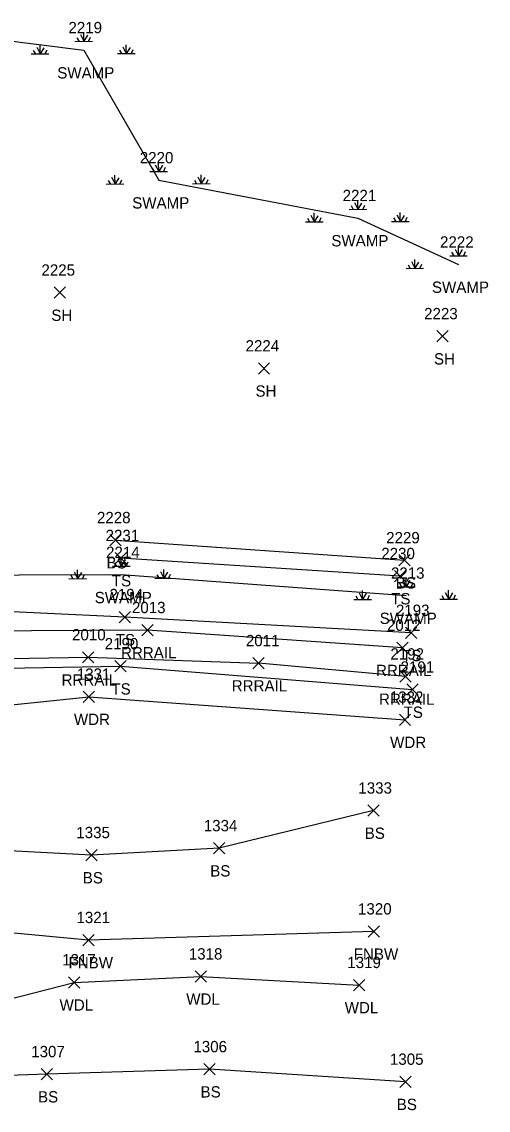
# Model space of a CAD drawing. Extents: x 1609623 to 1616187, y 756677 to 762826.
# Drawn here: x 1610852.9 to 1610935.5, y 761795.7 to 761988.2 of the extents above; entities that cross this region are included whole.
import ezdxf

# ---------------------------------------------------------------- set-up
doc = ezdxf.new("R2010")
doc.units = 0
for name, color, linetype in [('L_A', 7, 'Continuous'), ('L_I', 7, 'Continuous'), ('L_TIC', 7, 'Continuous'), ('LAWA', 7, 'Continuous'), ('LELB', 7, 'Continuous'), ('LFNC', 7, 'Continuous'), ('LWET', 7, 'Continuous'), ('R_A', 7, 'Continuous'), ('R_I', 7, 'Continuous'), ('R_TIC', 7, 'Continuous'), ('RR', 7, 'Continuous')]:
    doc.layers.add(name, color=color, linetype=linetype)

msp = doc.modelspace()

# ---------------------------------------------------------------- linework, layer by layer
at = {"layer": 'L_TIC'}
for points in [[(1610858.67, 761939.31), (1610860.67, 761941.31)], [(1610860.67, 761939.31), (1610858.67, 761941.31)], [(1610926.41, 761931.6), (1610928.41, 761933.6)], [(1610928.41, 761931.6), (1610926.41, 761933.6)], [(1610894.81, 761925.91), (1610896.81, 761927.91)], [(1610896.81, 761925.91), (1610894.81, 761927.91)], [(1610868.5, 761895.54), (1610870.5, 761897.54)], [(1610870.5, 761895.54), (1610868.5, 761897.54)], [(1610869.47, 761892.37), (1610871.47, 761894.37)], [(1610871.47, 761892.37), (1610869.47, 761894.37)], [(1610919.7, 761891.98), (1610921.7, 761893.98)], [(1610921.7, 761891.98), (1610919.7, 761893.98)], [(1610918.91, 761889.18), (1610920.91, 761891.18)], [(1610920.91, 761889.18), (1610918.91, 761891.18)], [(1610918.91, 761889.18), (1610920.91, 761891.18)], [(1610920.91, 761889.18), (1610918.91, 761891.18)], [(1610870.16, 761881.93), (1610872.16, 761883.93)], [(1610872.16, 761881.93), (1610870.16, 761883.93)], [(1610920.86, 761879.14), (1610922.86, 761881.14)], [(1610922.86, 761879.14), (1610920.86, 761881.14)], [(1610869.39, 761873.23), (1610871.39, 761875.23)], [(1610871.39, 761873.23), (1610869.39, 761875.23)], [(1610863.79, 761867.85), (1610865.79, 761869.85)], [(1610865.79, 761867.85), (1610863.79, 761869.85)], [(1610921.11, 761869.11), (1610923.11, 761871.11)], [(1610923.11, 761869.11), (1610921.11, 761871.11)], [(1610919.77, 761863.78), (1610921.77, 761865.78)], [(1610921.77, 761863.78), (1610919.77, 761865.78)], [(1610914.2, 761847.72), (1610916.2, 761849.72)], [(1610916.2, 761847.72), (1610914.2, 761849.72)], [(1610886.85, 761841.06), (1610888.85, 761843.06)], [(1610888.85, 761841.06), (1610886.85, 761843.06)], [(1610864.29, 761839.84), (1610866.29, 761841.84)], [(1610866.29, 761839.84), (1610864.29, 761841.84)], [(1610914.23, 761826.34), (1610916.23, 761828.34)], [(1610916.23, 761826.34), (1610914.23, 761828.34)], [(1610863.74, 761824.82), (1610865.74, 761826.82)], [(1610865.74, 761824.82), (1610863.74, 761826.82)], [(1610883.63, 761818.38), (1610885.63, 761820.38)], [(1610885.63, 761818.38), (1610883.63, 761820.38)], [(1610861.21, 761817.34), (1610863.21, 761819.34)], [(1610863.21, 761817.34), (1610861.21, 761819.34)], [(1610911.68, 761816.87), (1610913.68, 761818.87)], [(1610913.68, 761816.87), (1610911.68, 761818.87)], [(1610856.37, 761801.1), (1610858.37, 761803.1)], [(1610858.37, 761801.1), (1610856.37, 761803.1)], [(1610885.14, 761801.98), (1610887.14, 761803.98)], [(1610887.14, 761801.98), (1610885.14, 761803.98)], [(1610919.87, 761799.76), (1610921.87, 761801.76)], [(1610921.87, 761799.76), (1610919.87, 761801.76)]]:
    msp.add_lwpolyline(points, dxfattribs=at)
at = {"layer": 'LAWA'}
for points in [[(1610702.7, 761853.53), (1610726.11, 761855.98), (1610750.64, 761857.59), (1610801.13, 761860.13), (1610822.53, 761864.48), (1610864.79, 761868.85), (1610920.77, 761864.78)], [(1610709.51, 761824.05), (1610738.59, 761828.73), (1610790.87, 761826.81), (1610812.47, 761811.74), (1610836.11, 761811.63), (1610862.21, 761818.34), (1610884.63, 761819.38), (1610912.68, 761817.87)]]:
    msp.add_lwpolyline(points, dxfattribs=at)
at = {"layer": 'LELB'}
for points in [[(1610869.5, 761896.54), (1610920.7, 761892.98)], [(1610919.91, 761890.18), (1610870.47, 761893.37)], [(1610921.86, 761880.14), (1610871.16, 761882.93), (1610826.32, 761885.02), (1610800.07, 761882.65), (1610757.14, 761879.52), (1610719.53, 761874.58), (1610660.79, 761868.5), (1610632.31, 761866)], [(1610662.06, 761860.15), (1610713.82, 761865.37), (1610758.9, 761869.76), (1610806.76, 761872.59), (1610826.23, 761873.47), (1610870.39, 761874.23), (1610922.11, 761870.11)], [(1610915.2, 761848.72), (1610887.85, 761842.06), (1610865.29, 761840.84), (1610840.62, 761842.15), (1610818.45, 761850.99), (1610797.84, 761857.01), (1610749.75, 761852.65), (1610725.85, 761849.78), (1610702.07, 761846.65), (1610702.77, 761841.89), (1610714.72, 761833.92), (1610704.06, 761835.6)], [(1610920.87, 761800.76), (1610886.14, 761802.98), (1610857.37, 761802.1), (1610825.26, 761800.97), (1610801.46, 761804.41), (1610788.77, 761812.19), (1610746.46, 761814.55)]]:
    msp.add_lwpolyline(points, dxfattribs=at)
at = {"layer": 'LFNC'}
msp.add_lwpolyline([(1610915.23, 761827.34), (1610864.74, 761825.82), (1610837.65, 761828.34), (1610796.98, 761830.51), (1610747.32, 761831.63)], dxfattribs=at)
at = {"layer": 'LWET'}
for p, q in [((1610862.69, 761985.38), (1610863.08, 761984.73)), ((1610863.3, 761985.93), (1610863.91, 761984.75)), ((1610863.9, 761984.74), (1610863.89, 761986.32)), ((1610864.57, 761985.84), (1610863.91, 761984.75)), ((1610865.06, 761985.43), (1610864.77, 761984.75)), ((1610854.96, 761983.15), (1610855.35, 761982.51)), ((1610855.57, 761983.71), (1610856.18, 761982.53)), ((1610856.17, 761982.52), (1610856.16, 761984.1)), ((1610856.84, 761983.61), (1610856.18, 761982.53)), ((1610857.34, 761983.21), (1610857.04, 761982.53)), ((1610862.34, 761984.73), (1610865.47, 761984.75)), ((1610863.9, 761983.18), (1610863.9, 761983.18)), ((1610870.21, 761983.21), (1610870.6, 761982.57)), ((1610870.82, 761983.76), (1610871.42, 761982.59)), ((1610871.41, 761982.58), (1610871.4, 761984.16)), ((1610872.09, 761983.67), (1610871.42, 761982.59)), ((1610872.58, 761983.27), (1610872.29, 761982.59)), ((1610854.62, 761982.51), (1610857.74, 761982.53)), ((1610856.22, 761982.58), (1610856.18, 761982.58)), ((1610869.86, 761982.57), (1610872.99, 761982.59)), ((1610871.46, 761982.64), (1610871.42, 761982.64)), ((1610875.96, 761962.37), (1610876.35, 761961.73)), ((1610876.57, 761962.93), (1610877.17, 761961.75)), ((1610877.17, 761961.74), (1610877.16, 761963.32)), ((1610877.84, 761962.83), (1610877.17, 761961.75)), ((1610878.33, 761962.43), (1610878.04, 761961.75)), ((1610868.23, 761960.15), (1610868.62, 761959.51)), ((1610868.84, 761960.7), (1610869.45, 761959.53)), ((1610869.44, 761959.52), (1610869.43, 761961.1)), ((1610870.11, 761960.61), (1610869.45, 761959.53)), ((1610870.61, 761960.21), (1610870.31, 761959.53)), ((1610875.61, 761961.73), (1610878.74, 761961.75)), ((1610877.17, 761960.18), (1610877.17, 761960.18)), ((1610883.48, 761960.21), (1610883.87, 761959.57)), ((1610884.09, 761960.76), (1610884.69, 761959.58)), ((1610884.68, 761959.58), (1610884.67, 761961.16)), ((1610885.35, 761960.67), (1610884.69, 761959.58)), ((1610885.85, 761960.26), (1610885.56, 761959.58)), ((1610867.89, 761959.51), (1610871.01, 761959.53)), ((1610869.49, 761959.58), (1610869.45, 761959.58)), ((1610883.13, 761959.57), (1610886.26, 761959.58)), ((1610884.73, 761959.64), (1610884.69, 761959.64)), ((1610911.82, 761956.24), (1610912.43, 761955.06)), ((1610912.42, 761955.05), (1610912.41, 761956.63)), ((1610913.09, 761956.15), (1610912.43, 761955.06)), ((1610904.69, 761952.83), (1610904.68, 761954.41)), ((1610910.87, 761955.04), (1610913.99, 761955.06)), ((1610911.22, 761955.69), (1610911.6, 761955.04)), ((1610913.59, 761955.74), (1610913.29, 761955.06)), ((1610919.94, 761952.89), (1610919.93, 761954.47)), ((1610903.14, 761952.82), (1610906.26, 761952.84)), ((1610903.49, 761953.47), (1610903.87, 761952.82)), ((1610904.1, 761954.02), (1610904.7, 761952.84)), ((1610905.36, 761953.92), (1610904.7, 761952.84)), ((1610904.74, 761952.89), (1610904.7, 761952.89)), ((1610905.86, 761953.52), (1610905.57, 761952.84)), ((1610912.42, 761953.49), (1610912.42, 761953.49)), ((1610918.39, 761952.88), (1610921.51, 761952.9)), ((1610918.73, 761953.52), (1610919.12, 761952.88)), ((1610919.34, 761954.07), (1610919.95, 761952.9)), ((1610920.61, 761953.98), (1610919.95, 761952.9)), ((1610919.99, 761952.95), (1610919.95, 761952.95)), ((1610921.11, 761953.58), (1610920.81, 761952.9)), ((1610930.23, 761946.83), (1610930.22, 761948.41)), ((1610928.68, 761946.82), (1610931.8, 761946.84)), ((1610929.02, 761947.47), (1610929.41, 761946.82)), ((1610929.63, 761948.02), (1610930.24, 761946.84)), ((1610930.9, 761947.93), (1610930.24, 761946.84)), ((1610931.4, 761947.52), (1610931.1, 761946.84)), ((1610920.95, 761944.6), (1610924.07, 761944.62)), ((1610921.3, 761945.25), (1610921.68, 761944.6)), ((1610921.9, 761945.8), (1610922.51, 761944.62)), ((1610922.5, 761944.61), (1610922.49, 761946.19)), ((1610923.17, 761945.7), (1610922.51, 761944.62)), ((1610922.55, 761944.67), (1610922.51, 761944.67)), ((1610923.67, 761945.3), (1610923.37, 761944.62)), ((1610930.23, 761945.27), (1610930.23, 761945.27)), ((1610869.34, 761892.59), (1610869.72, 761891.95)), ((1610869.94, 761893.14), (1610870.55, 761891.96)), ((1610870.54, 761891.95), (1610870.53, 761893.53)), ((1610871.21, 761893.05), (1610870.55, 761891.96)), ((1610871.71, 761892.64), (1610871.41, 761891.96)), ((1610862.21, 761890.92), (1610862.82, 761889.74)), ((1610862.81, 761889.73), (1610862.8, 761891.31)), ((1610863.48, 761890.83), (1610862.82, 761889.74)), ((1610868.99, 761891.95), (1610872.11, 761891.96)), ((1610877.46, 761890.98), (1610878.07, 761889.8)), ((1610878.06, 761889.79), (1610878.05, 761891.37)), ((1610878.73, 761890.88), (1610878.07, 761889.8)), ((1610861.26, 761889.72), (1610864.38, 761889.74)), ((1610861.61, 761890.37), (1610861.99, 761889.72)), ((1610862.86, 761889.79), (1610862.82, 761889.79)), ((1610863.98, 761890.42), (1610863.68, 761889.74)), ((1610870.54, 761890.39), (1610870.54, 761890.39)), ((1610876.51, 761889.78), (1610879.63, 761889.8)), ((1610876.85, 761890.42), (1610877.24, 761889.78)), ((1610878.11, 761889.85), (1610878.07, 761889.85)), ((1610879.22, 761890.48), (1610878.93, 761889.8)), ((1610919.77, 761888.92), (1610920.16, 761888.28)), ((1610920.38, 761889.47), (1610920.98, 761888.3)), ((1610920.97, 761888.29), (1610920.96, 761889.87)), ((1610921.64, 761889.38), (1610920.98, 761888.3)), ((1610922.14, 761888.98), (1610921.85, 761888.3)), ((1610912.65, 761887.25), (1610913.25, 761886.07)), ((1610913.25, 761886.07), (1610913.24, 761887.65)), ((1610913.92, 761887.16), (1610913.25, 761886.07)), ((1610919.42, 761888.28), (1610922.54, 761888.3)), ((1610927.89, 761887.31), (1610928.5, 761886.13)), ((1610928.49, 761886.12), (1610928.48, 761887.7)), ((1610929.16, 761887.22), (1610928.5, 761886.13)), ((1610911.69, 761886.06), (1610914.82, 761886.07)), ((1610912.04, 761886.7), (1610912.43, 761886.06)), ((1610913.3, 761886.13), (1610913.25, 761886.13)), ((1610914.41, 761886.75), (1610914.12, 761886.07)), ((1610920.97, 761886.72), (1610920.97, 761886.72)), ((1610926.94, 761886.11), (1610930.06, 761886.13)), ((1610927.29, 761886.76), (1610927.67, 761886.11)), ((1610928.54, 761886.18), (1610928.5, 761886.18)), ((1610929.66, 761886.81), (1610929.36, 761886.13))]:
    msp.add_line(p, q, dxfattribs=at)
msp.add_lwpolyline([(1610920.97, 761886.72), (1610870.54, 761890.39), (1610834.49, 761890.26), (1610819.19, 761927.25), (1610825.31, 761959.21), (1610832.94, 761987.05), (1610863.9, 761983.18), (1610877.17, 761960.18), (1610912.42, 761953.49), (1610930.23, 761945.27)], dxfattribs=at)
at = {"layer": 'R_TIC'}
for points in [[(1610874.2, 761879.63), (1610876.2, 761881.63)], [(1610876.2, 761879.63), (1610874.2, 761881.63)], [(1610919.34, 761876.5), (1610921.34, 761878.5)], [(1610921.34, 761876.5), (1610919.34, 761878.5)], [(1610863.69, 761874.82), (1610865.69, 761876.82)], [(1610865.69, 761874.82), (1610863.69, 761876.82)], [(1610893.81, 761873.78), (1610895.81, 761875.78)], [(1610895.81, 761873.78), (1610893.81, 761875.78)], [(1610919.88, 761871.42), (1610921.88, 761873.42)], [(1610921.88, 761871.42), (1610919.88, 761873.42)]]:
    msp.add_lwpolyline(points, dxfattribs=at)
at = {"layer": 'RR'}
for points in [[(1610920.34, 761877.5), (1610875.2, 761880.63), (1610823.88, 761880.35), (1610770.14, 761877.16), (1610718.25, 761872.56), (1610624.39, 761862.75), (1610528.95, 761852.85), (1610433.45, 761843.38), (1610390.08, 761839.1), (1610343.15, 761834.31), (1610326.86, 761832.49), (1610295.2, 761829.73), (1610250.28, 761826.15), (1610201.81, 761823.95), (1610155.3, 761823.62), (1610106.26, 761824.63), (1610057.65, 761827.02), (1610007.52, 761831.91), (1609961.32, 761837.48), (1609915.47, 761844.69), (1609871.57, 761853.1), (1609828.18, 761862.73), (1609811.27, 761866.9)], [(1609812.23, 761861.59), (1609849.51, 761852.68), (1609889.11, 761844.53), (1609934.67, 761836.61), (1609980.82, 761829.97), (1610026.24, 761824.91), (1610071.82, 761821.22), (1610118.39, 761819.39), (1610165.38, 761818.61), (1610213.1, 761819.4), (1610261.76, 761821.96), (1610309.94, 761826.07), (1610356.6, 761830.72), (1610389.15, 761834), (1610434.7, 761838.51), (1610480.7, 761843.13), (1610575.97, 761852.51), (1610672.94, 761862.83), (1610719.08, 761867.65), (1610767.25, 761871.97), (1610815.87, 761875.05), (1610864.69, 761875.82), (1610894.81, 761874.78)], [(1610920.88, 761872.42), (1610894.81, 761874.78)]]:
    msp.add_lwpolyline(points, dxfattribs=at)

# ---------------------------------------------------------------- texts
at = {"layer": 'L_A'}
for s, p in [('SWAMP', (1610859.21, 761978.18)), ('SWAMP', (1610872.48, 761955.18)), ('SWAMP', (1610907.73, 761948.49)), ('SWAMP', (1610925.54, 761940.27)), ('SH', (1610858.16, 761935.31)), ('SH', (1610925.9, 761927.6)), ('SH', (1610894.3, 761921.91)), ('BS', (1610867.94, 761891.54)), ('TS', (1610868.87, 761888.37)), ('BS', (1610919.14, 761887.98)), ('SWAMP', (1610865.85, 761885.39)), ('TS', (1610918.32, 761885.18)), ('TS', (1610918.32, 761885.18)), ('SWAMP', (1610916.29, 761881.72)), ('TS', (1610869.57, 761877.93)), ('TS', (1610920.26, 761875.14)), ('TS', (1610868.8, 761869.23)), ('WDR', (1610862.16, 761863.85)), ('TS', (1610920.52, 761865.11)), ('WDR', (1610918.13, 761859.78)), ('BS', (1610913.64, 761843.72)), ('BS', (1610886.29, 761837.06)), ('BS', (1610863.73, 761835.84)), ('FNBW', (1610911.7, 761822.34)), ('FNBW', (1610861.21, 761820.82)), ('WDL', (1610882.05, 761814.38)), ('WDL', (1610859.62, 761813.34)), ('WDL', (1610910.1, 761812.87)), ('BS', (1610855.81, 761797.1)), ('BS', (1610884.58, 761797.98)), ('BS', (1610919.31, 761795.76))]:
    msp.add_text(s, height=2, dxfattribs=at).set_placement(p)
at = {"layer": 'L_I'}
for s, p in [('2219', (1610861.19, 761986.18)), ('2220', (1610873.82, 761963.18)), ('2221', (1610909.73, 761956.49)), ('2222', (1610926.97, 761948.27)), ('2225', (1610856.41, 761943.31)), ('2223', (1610924.15, 761935.6)), ('2224', (1610892.55, 761929.91)), ('2228', (1610866.24, 761899.54)), ('2231', (1610867.77, 761896.37)), ('2229', (1610917.43, 761895.98)), ('2214', (1610867.85, 761893.39)), ('2230', (1610916.57, 761893.18)), ('2230', (1610916.57, 761893.18)), ('2213', (1610918.28, 761889.72)), ('2194', (1610868.46, 761885.93)), ('2193', (1610919.16, 761883.14)), ('2190', (1610867.61, 761877.23)), ('1331', (1610862.67, 761871.85)), ('2191', (1610919.98, 761873.11)), ('1332', (1610918.08, 761867.78)), ('1333', (1610912.51, 761851.72)), ('1334', (1610885.15, 761845.06)), ('1335', (1610862.59, 761843.84)), ('1320', (1610912.45, 761830.34)), ('1321', (1610862.61, 761828.82)), ('1317', (1610860.08, 761821.34)), ('1318', (1610882.5, 761822.38)), ('1319', (1610910.55, 761820.87)), ('1306', (1610883.31, 761805.98)), ('1307', (1610854.6, 761805.1)), ('1305', (1610918.1, 761803.76))]:
    msp.add_text(s, height=2, dxfattribs=at).set_placement(p)
at = {"layer": 'R_A'}
for p in [(1610870.5, 761875.63), (1610915.64, 761872.5), (1610859.98, 761870.82), (1610890.1, 761869.78), (1610916.17, 761867.42)]:
    msp.add_text('RRRAIL', height=2, dxfattribs=at).set_placement(p)
at = {"layer": 'R_I'}
for s, p in [('2013', (1610872.43, 761883.63)), ('2012', (1610917.57, 761880.5)), ('2010', (1610861.83, 761878.82)), ('2011', (1610892.6, 761877.78)), ('2192', (1610918.18, 761875.42))]:
    msp.add_text(s, height=2, dxfattribs=at).set_placement(p)

doc.saveas('drawing.dxf')
